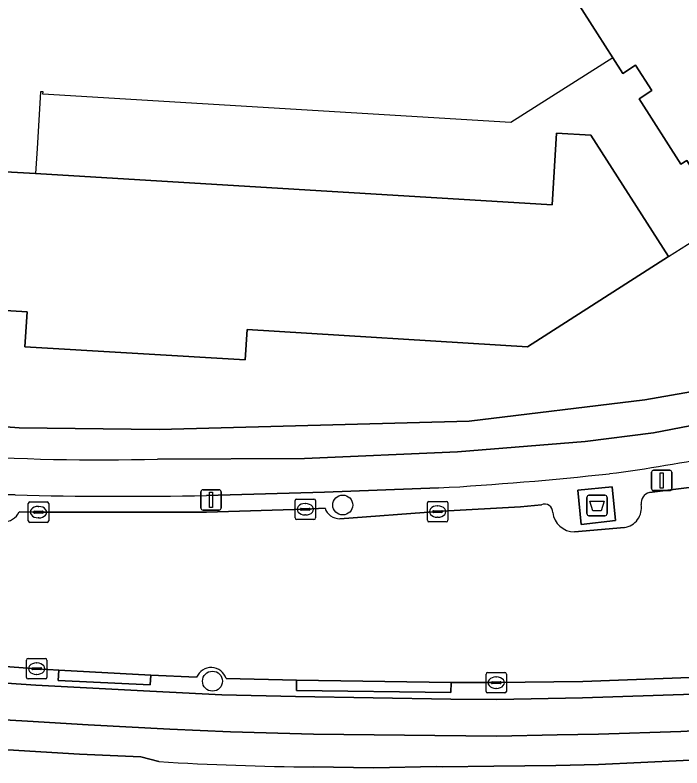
# Model space of a CAD drawing. Extents: x 157320 to 158835, y 386650 to 388491.
# Drawn here: x 158371.04 to 158403.79, y 387795.31 to 387832.28 of the extents above; entities that cross this region are included whole.
import ezdxf

# ---------------------------------------------------------------- set-up
doc = ezdxf.new("R2010")
doc.units = 0
for name, color, linetype in [('IMGEO_Afval_apart_plaats', 7, 'Continuous'), ('IMGEO_Berm_gesloten', 7, 'Continuous'), ('IMGEO_Berm_open', 7, 'Continuous'), ('IMGEO_Boom', 7, 'Continuous'), ('IMGEO_Erf', 7, 'Continuous'), ('IMGEO_Fietspad_open', 7, 'Continuous'), ('IMGEO_Kolk', 7, 'Continuous'), ('IMGEO_Lichtmast', 7, 'Continuous'), ('IMGEO_Pand', 7, 'Continuous'), ('IMGEO_Pand_overbouw', 7, 'Continuous'), ('IMGEO_Rijbaan_lokaal_open', 7, 'Continuous'), ('IMGEO_Voetpad_open', 7, 'Continuous')]:
    doc.layers.add(name, color=color, linetype=linetype)

msp = doc.modelspace()

# ---------------------------------------------------------------- linework, layer by layer
at = {"layer": 'IMGEO_Afval_apart_plaats'}
for p, q in [((158399.222, 387808.698), (158400.012, 387808.698)), ((158400.012, 387808.698), (158399.222, 387808.698)), ((158399.122, 387807.798), (158399.122, 387808.598)), ((158399.122, 387808.598), (158399.122, 387807.798)), ((158400.112, 387808.598), (158400.112, 387807.798)), ((158400.112, 387807.798), (158400.112, 387808.598)), ((158400.012, 387807.698), (158399.222, 387807.698)), ((158399.222, 387807.698), (158400.012, 387807.698))]:
    msp.add_line(p, q, dxfattribs=at)
msp.add_lwpolyline([(158399.265, 387808.412), (158399.969, 387808.412), (158399.82, 387807.942), (158399.414, 387807.942), (158399.265, 387808.412)], dxfattribs=at)
for centre, start, end in [((158399.222, 387808.598), 90, 180), ((158399.222, 387808.598), 90, 180), ((158400.012, 387808.598), 0, 90), ((158400.012, 387808.598), 360, 90), ((158399.222, 387807.798), 180, 270), ((158399.222, 387807.798), 180, 270), ((158400.012, 387807.798), 270, 0), ((158400.012, 387807.798), 270, 0)]:
    msp.add_arc(centre, 0.1, start, end, dxfattribs=at)
at = {"layer": 'IMGEO_Berm_gesloten'}
for points in [[(158400.367, 387809.107), (158398.685, 387808.948), (158398.848, 387807.273), (158400.537, 387807.454)], [(158377.704, 387799.875), (158373.189, 387800.121), (158373.157, 387799.61), (158377.68, 387799.389)], [(158392.452, 387799.511), (158384.86, 387799.615), (158384.864, 387799.114), (158392.44, 387799.011)]]:
    msp.add_lwpolyline(points, close=True, dxfattribs=at)
at = {"layer": 'IMGEO_Berm_open'}
for points in [[(158402.205, 387808.829), (158404.918, 387809.187), (158404.709, 387810.341), (158409.648, 387811.447), (158409.93, 387810.017), (158414.862, 387811.076)], [(158391.833, 387809.06), (158386.245, 387808.851), (158380.443, 387808.69)], [(158371.053, 387808.715), (158368.517, 387808.811), (158368.489, 387808.041), (158368.712, 387808.035), (158369.735, 387807.981)], [(158371.241, 387807.888), (158372.194, 387807.87), (158380.44, 387807.874), (158385.295, 387808.012), (158386.265, 387808.073)], [(158386.992, 387807.551), (158391.795, 387807.898), (158392.014, 387807.923), (158395.861, 387808.128), (158396.888, 387808.224)], [(158398.515, 387806.899), (158400.963, 387807.124)], [(158419.162, 387801.466), (158419.229, 387800.97), (158414.963, 387800.37), (158410.529, 387799.822), (158410.469, 387800.315), (158408.375, 387800.099), (158408.411, 387799.6), (158404.659, 387799.276), (158404.629, 387799.769), (158398.921, 387799.56), (158394.673, 387799.5), (158392.452, 387799.511), (158392.44, 387799.011), (158384.864, 387799.114), (158384.86, 387799.615), (158381.41, 387799.705)], [(158379.956, 387799.765), (158377.704, 387799.875), (158377.68, 387799.389), (158373.157, 387799.61), (158373.189, 387800.121), (158372.107, 387800.187), (158367.427, 387800.523), (158363.988, 387800.752)], [(158364.847, 387799.876), (158372.067, 387799.376), (158377.661, 387799.077), (158381.19, 387798.904), (158384.82, 387798.814), (158392.435, 387798.688), (158394.701, 387798.676), (158398.91, 387798.75), (158404.357, 387798.934), (158408.448, 387799.29), (158410.56, 387799.518), (158415.005, 387800.069), (158419.303, 387800.657)]]:
    msp.add_lwpolyline(points, dxfattribs=at)
msp.add_lwpolyline([(158398.685, 387808.948), (158400.367, 387809.107), (158400.537, 387807.454), (158398.848, 387807.273)], close=True, dxfattribs=at)
for centre, radius, start, end in [((158389.565, 387890.914), 81.85, 277.48566, 285.27766), ((158382.776, 387968.144), 159.342, 273.25849, 276.288), ((158376.318, 388022.688), 214.038, 268.59055, 271.10436), ((158402.294, 387808.328), 0.509, 100.0623, 188.8062), ((158370.505, 387808.207), 0.802, 196.3371, 336.5955), ((158386.976, 387808.296), 0.745, 197.415, 271.2269), ((158397.061, 387807.878), 0.387, 356.3436, 116.5131), ((158400.83, 387808.089), 0.974, 277.8413, 9.5012), ((158398.528, 387807.988), 1.089, 187.1293, 269.3245), ((158380.672, 387799.466), 0.776, 17.9598, 157.3142)]:
    msp.add_arc(centre, radius, start, end, dxfattribs=at)
at = {"layer": 'IMGEO_Boom'}
for centre in [(158387.135, 387808.222), (158380.738, 387799.573)]:
    msp.add_circle(centre, 0.489, dxfattribs=at)
at = {"layer": 'IMGEO_Erf'}
for points in [[(158400.404, 387830.172), (158399.648, 387831.351), (158397.999, 387833.955), (158407.137, 387839.783), (158409.718, 387835.736), (158409.954, 387835.886), (158414, 387829.539), (158413.764, 387829.389), (158416.334, 387825.347), (158412.972, 387823.209), (158413.015, 387823.142), (158410.614, 387821.605), (158407.209, 387819.518), (158405.618, 387822.002), (158404.309, 387824.053), (158404.605, 387824.241), (158404.035, 387825.139), (158403.74, 387824.951), (158401.686, 387828.169), (158402.31, 387828.567), (158401.512, 387829.81), (158400.887, 387829.413)], [(158372.05, 387824.493), (158397.414, 387822.956), (158397.626, 387826.485), (158399.31, 387826.378), (158403.136, 387820.418), (158396.214, 387815.994), (158382.44, 387816.841), (158382.342, 387815.343), (158371.527, 387815.988), (158371.63, 387817.705), (158369.218, 387817.849), (158368.905, 387817.868), (158368.781, 387815.791), (158362.9, 387816.275), (158362.915, 387816.458), (158363.325, 387821.442), (158363.8, 387827.221), (158364.192, 387831.988), (158369.947, 387831.514), (158369.383, 387824.654)]]:
    msp.add_lwpolyline(points, close=True, dxfattribs=at)
for points in [[(158362.971, 387812.628), (158371.246, 387812.009), (158378.123, 387811.937), (158393.338, 387812.342), (158401.968, 387813.388), (158405.238, 387813.963), (158410.306, 387815.254), (158411.048, 387815.457), (158415.98, 387816.97)], [(158378.104, 387795.627), (158377.219, 387795.852), (158374.206, 387795.994), (158369.599, 387796.27), (158367.278, 387796.444), (158367.274, 387796.314), (158363.397, 387796.583), (158360.442, 387796.845), (158355.423, 387797.334), (158350.75, 387797.853), (158343.582, 387798.786), (158337.301, 387799.724), (158332.445, 387800.487), (158325.919, 387801.602), (158318.841, 387802.869), (158318.869, 387803.017), (158317.101, 387803.343), (158315.601, 387803.604), (158305.733, 387805.379), (158296.94, 387806.792)], [(158442.152, 387802.09), (158441.048, 387801.808), (158439.474, 387801.281), (158431.6, 387799.27), (158430.06, 387798.899), (158424.565, 387797.932), (158420.492, 387797.225), (158416.173, 387796.468), (158416.158, 387796.628), (158415.821, 387796.597), (158415.814, 387796.719), (158412.068, 387796.239), (158408.164, 387795.97), (158405.17, 387795.72), (158403.852, 387795.673), (158399.698, 387795.489), (158397.607, 387795.439), (158394.553, 387795.393), (158392.015, 387795.37), (158391.722, 387795.384), (158388.665, 387795.313), (158385.682, 387795.36)]]:
    msp.add_lwpolyline(points, dxfattribs=at)
msp.add_arc((158386.9, 387937.59), 142.235, 266.45467, 269.50953, dxfattribs=at)
at = {"layer": 'IMGEO_Fietspad_open'}
for points in [[(158305.111, 387818.005), (158312.378, 387816.728), (158319.207, 387815.492), (158322.467, 387814.908), (158329.288, 387813.541), (158334.987, 387812.549), (158340.978, 387811.624), (158345.461, 387811.037), (158349.961, 387810.466), (158353.994, 387809.996), (158361.521, 387809.301), (158368.517, 387808.811), (158371.053, 387808.715)], [(158416.495, 387815.468), (158412.648, 387814.159), (158410.659, 387813.593), (158405.546, 387812.367), (158402.395, 387811.765), (158399.042, 387811.34), (158392.773, 387810.828), (158385.26, 387810.509), (158378.045, 387810.479)], [(158380.443, 387808.69), (158386.245, 387808.851), (158391.833, 387809.06)], [(158419.303, 387800.657), (158415.005, 387800.069), (158410.56, 387799.518), (158408.448, 387799.29), (158404.357, 387798.934), (158398.91, 387798.75), (158394.701, 387798.676), (158392.435, 387798.688), (158384.82, 387798.814), (158381.19, 387798.904), (158377.661, 387799.077), (158372.067, 387799.376), (158364.847, 387799.876)], [(158369.646, 387797.725), (158371.649, 387797.614), (158374.632, 387797.425), (158378.638, 387797.217), (158381.629, 387797.085), (158385.697, 387796.979), (158391.65, 387796.904), (158394.695, 387796.874), (158397.67, 387796.936), (158399.692, 387796.967), (158403.735, 387797.096), (158404.998, 387797.163), (158408.122, 387797.455), (158412.065, 387797.883), (158415.65, 387798.319), (158418.615, 387798.733)]]:
    msp.add_lwpolyline(points, dxfattribs=at)
for centre, radius, start, end in [((158389.565, 387890.914), 81.85, 277.48566, 285.27766), ((158375.187, 387919.602), 109.161, 266.12607, 271.50025), ((158382.776, 387968.144), 159.342, 273.25849, 276.288), ((158376.318, 388022.688), 214.038, 268.59055, 271.10436)]:
    msp.add_arc(centre, radius, start, end, dxfattribs=at)
at = {"layer": 'IMGEO_Kolk'}
for p, q in [((158371.768, 387808.371), (158372.62, 387808.371)), ((158384.794, 387807.587), (158384.794, 387808.439)), ((158384.869, 387808.513), (158385.721, 387808.513)), ((158385.795, 387808.439), (158385.795, 387807.587)), ((158391.294, 387807.473), (158391.294, 387808.325)), ((158391.369, 387808.399), (158392.221, 387808.399)), ((158392.295, 387808.325), (158392.295, 387807.473)), ((158371.693, 387807.445), (158371.693, 387808.297)), ((158372.181, 387808.151), (158372.206, 387808.151)), ((158372.694, 387808.297), (158372.694, 387807.445)), ((158385.053, 387808.007), (158385.053, 387808.019)), ((158385.491, 387807.97), (158385.093, 387807.97)), ((158385.096, 387808.056), (158385.494, 387808.056)), ((158385.282, 387808.293), (158385.307, 387808.293)), ((158385.537, 387808.019), (158385.537, 387808.007)), ((158391.782, 387808.179), (158391.807, 387808.179)), ((158371.952, 387807.865), (158371.952, 387807.877)), ((158372.39, 387807.828), (158371.992, 387807.828)), ((158371.995, 387807.914), (158372.393, 387807.914)), ((158372.204, 387807.591), (158372.179, 387807.591)), ((158372.436, 387807.877), (158372.436, 387807.865)), ((158385.305, 387807.733), (158385.28, 387807.733)), ((158391.553, 387807.893), (158391.553, 387807.905)), ((158391.991, 387807.856), (158391.593, 387807.856)), ((158391.596, 387807.942), (158391.994, 387807.942)), ((158391.805, 387807.619), (158391.78, 387807.619)), ((158392.037, 387807.905), (158392.037, 387807.893)), ((158372.62, 387807.371), (158371.768, 387807.371)), ((158385.721, 387807.513), (158384.869, 387807.513)), ((158392.221, 387807.399), (158391.369, 387807.399)), ((158371.605, 387799.76), (158371.605, 387800.612)), ((158371.68, 387800.686), (158372.532, 387800.686)), ((158372.606, 387800.612), (158372.606, 387799.76)), ((158371.864, 387800.18), (158371.864, 387800.192)), ((158371.907, 387800.229), (158372.305, 387800.229)), ((158372.093, 387800.466), (158372.118, 387800.466)), ((158372.348, 387800.192), (158372.348, 387800.18)), ((158372.302, 387800.143), (158371.904, 387800.143)), ((158372.116, 387799.906), (158372.091, 387799.906)), ((158394.171, 387799.073), (158394.171, 387799.925)), ((158394.246, 387799.999), (158395.098, 387799.999)), ((158395.172, 387799.925), (158395.172, 387799.073)), ((158372.532, 387799.686), (158371.68, 387799.686)), ((158394.43, 387799.493), (158394.43, 387799.505)), ((158394.868, 387799.456), (158394.47, 387799.456)), ((158394.473, 387799.542), (158394.871, 387799.542)), ((158394.659, 387799.779), (158394.684, 387799.779)), ((158394.914, 387799.505), (158394.914, 387799.493)), ((158394.682, 387799.219), (158394.657, 387799.219)), ((158395.098, 387798.999), (158394.246, 387798.999))]:
    msp.add_line(p, q, dxfattribs=at)
for points in [[(158371.768, 387808.371), (158372.62, 387808.371)], [(158384.794, 387807.587), (158384.794, 387808.439)], [(158384.869, 387808.513), (158385.721, 387808.513)], [(158385.795, 387808.439), (158385.795, 387807.587)], [(158391.294, 387807.473), (158391.294, 387808.325)], [(158391.369, 387808.399), (158392.221, 387808.399)], [(158392.295, 387808.325), (158392.295, 387807.473)], [(158371.693, 387807.445), (158371.693, 387808.297)], [(158372.694, 387808.297), (158372.694, 387807.445)], [(158372.62, 387807.371), (158371.768, 387807.371)], [(158385.721, 387807.513), (158384.869, 387807.513)], [(158392.221, 387807.399), (158391.369, 387807.399)], [(158371.605, 387799.76), (158371.605, 387800.612)], [(158371.68, 387800.686), (158372.532, 387800.686)], [(158372.606, 387800.612), (158372.606, 387799.76)], [(158394.171, 387799.073), (158394.171, 387799.925)], [(158394.246, 387799.999), (158395.098, 387799.999)], [(158395.172, 387799.925), (158395.172, 387799.073)], [(158372.532, 387799.686), (158371.68, 387799.686)], [(158395.098, 387798.999), (158394.246, 387798.999)]]:
    msp.add_lwpolyline(points, dxfattribs=at)
for centre, radius, start, end in [((158371.77, 387808.295), 0.0765, 91.552, 178.448), ((158371.77, 387808.295), 0.0765, 91.552, 178.448), ((158372.618, 387808.295), 0.0765, 1.552, 88.448), ((158372.618, 387808.295), 0.0765, 1.552, 88.448), ((158384.871, 387808.437), 0.0765, 91.552, 178.448), ((158384.871, 387808.437), 0.0765, 91.552, 178.448), ((158385.719, 387808.437), 0.0765, 1.552, 88.448), ((158385.719, 387808.437), 0.0765, 1.552, 88.448), ((158391.371, 387808.323), 0.0765, 91.552, 178.448), ((158391.371, 387808.323), 0.0765, 91.552, 178.448), ((158392.219, 387808.323), 0.0765, 1.552, 88.448), ((158392.219, 387808.323), 0.0765, 1.552, 88.448), ((158385.093, 387808.016), 0.0403, 85.8775, 175.7526), ((158385.09, 387808.006), 0.0366, 178.938, 274.7102), ((158385.494, 387808.013), 0.043, 264.8664, 352.4533), ((158385.498, 387808.018), 0.0386, 1.7309, 96.639), ((158371.992, 387807.874), 0.0403, 85.8775, 175.7526), ((158371.989, 387807.864), 0.0366, 178.938, 274.7102), ((158372.393, 387807.871), 0.043, 264.8664, 352.4533), ((158372.397, 387807.876), 0.0386, 1.7309, 96.639), ((158384.871, 387807.589), 0.0765, 181.552, 268.448), ((158384.871, 387807.589), 0.0765, 181.552, 268.448), ((158385.719, 387807.589), 0.0765, 271.552, 358.448), ((158385.719, 387807.589), 0.0765, 271.552, 358.448), ((158391.593, 387807.902), 0.0403, 85.8775, 175.7526), ((158391.59, 387807.892), 0.0366, 178.938, 274.7102), ((158391.994, 387807.899), 0.043, 264.8664, 352.4533), ((158391.998, 387807.904), 0.0386, 1.7309, 96.639), ((158371.77, 387807.447), 0.0765, 181.552, 268.448), ((158371.77, 387807.447), 0.0765, 181.552, 268.448), ((158372.618, 387807.447), 0.0765, 271.552, 358.448), ((158372.618, 387807.447), 0.0765, 271.552, 358.448), ((158391.371, 387807.475), 0.0765, 181.552, 268.448), ((158391.371, 387807.475), 0.0765, 181.552, 268.448), ((158392.219, 387807.475), 0.0765, 271.552, 358.448), ((158392.219, 387807.475), 0.0765, 271.552, 358.448), ((158371.682, 387800.61), 0.0765, 91.552, 178.448), ((158371.682, 387800.61), 0.0765, 91.552, 178.448), ((158372.53, 387800.61), 0.0765, 1.552, 88.448), ((158372.53, 387800.61), 0.0765, 1.552, 88.448), ((158371.904, 387800.189), 0.0403, 85.8775, 175.7526), ((158372.309, 387800.191), 0.0386, 1.7309, 96.639), ((158371.901, 387800.179), 0.0366, 178.938, 274.7102), ((158372.305, 387800.186), 0.043, 264.8664, 352.4533), ((158394.248, 387799.923), 0.0765, 91.552, 178.448), ((158394.248, 387799.923), 0.0765, 91.552, 178.448), ((158395.096, 387799.923), 0.0765, 1.552, 88.448), ((158395.096, 387799.923), 0.0765, 1.552, 88.448), ((158371.682, 387799.762), 0.0765, 181.552, 268.448), ((158371.682, 387799.762), 0.0765, 181.552, 268.448), ((158372.53, 387799.762), 0.0765, 271.552, 358.448), ((158372.53, 387799.762), 0.0765, 271.552, 358.448), ((158394.47, 387799.502), 0.0403, 85.8775, 175.7526), ((158394.467, 387799.492), 0.0366, 178.938, 274.7102), ((158394.871, 387799.499), 0.043, 264.8664, 352.4533), ((158394.875, 387799.504), 0.0386, 1.7309, 96.639), ((158394.248, 387799.075), 0.0765, 181.552, 268.448), ((158394.248, 387799.075), 0.0765, 181.552, 268.448), ((158395.096, 387799.075), 0.0765, 271.552, 358.448), ((158395.096, 387799.075), 0.0765, 271.552, 358.448)]:
    msp.add_arc(centre, radius, start, end, dxfattribs=at)
for centre, major_axis, ratio, start_param, end_param in [((158372.18, 387807.871), (-0.387, 0.002), 0.722429, 4.712389, 7.853982), ((158372.205, 387807.871), (-0.39, 0.002), 0.717154, 1.570796, 4.712389), ((158385.281, 387808.013), (-0.387, 0.002), 0.722429, 4.712389, 7.853982), ((158385.306, 387808.013), (-0.39, 0.002), 0.717154, 1.570796, 4.712389), ((158391.781, 387807.899), (-0.387, 0.002), 0.722429, 4.712389, 7.853982), ((158391.806, 387807.899), (-0.39, 0.002), 0.717154, 1.570796, 4.712389), ((158372.092, 387800.186), (-0.387, 0.002), 0.722429, 4.712389, 7.853982), ((158372.117, 387800.186), (-0.39, 0.002), 0.717154, 1.570796, 4.712389), ((158394.658, 387799.499), (-0.387, 0.002), 0.722429, 4.712389, 7.853982), ((158394.683, 387799.499), (-0.39, 0.002), 0.717154, 1.570796, 4.712389)]:
    msp.add_ellipse(centre, major_axis=major_axis, ratio=ratio, start_param=start_param, end_param=end_param, dxfattribs=at)
at = {"layer": 'IMGEO_Lichtmast'}
for p, q in [((158402.3, 387809.03), (158402.3, 387809.83)), ((158402.3, 387809.83), (158402.3, 387809.03)), ((158402.4, 387809.93), (158403.19, 387809.93)), ((158403.19, 387809.93), (158402.4, 387809.93)), ((158403.29, 387809.83), (158403.29, 387809.03)), ((158403.29, 387809.03), (158403.29, 387809.83)), ((158380.174, 387808.072), (158380.174, 387808.872)), ((158380.174, 387808.872), (158380.174, 387808.072)), ((158380.274, 387808.972), (158381.064, 387808.972)), ((158381.064, 387808.972), (158380.274, 387808.972)), ((158381.164, 387808.872), (158381.164, 387808.072)), ((158381.164, 387808.072), (158381.164, 387808.872)), ((158403.19, 387808.93), (158402.4, 387808.93)), ((158402.4, 387808.93), (158403.19, 387808.93)), ((158381.064, 387807.972), (158380.274, 387807.972)), ((158380.274, 387807.972), (158381.064, 387807.972))]:
    msp.add_line(p, q, dxfattribs=at)
for points in [[(158402.72, 387809.805), (158402.87, 387809.805), (158402.87, 387809.055), (158402.72, 387809.055), (158402.72, 387809.805)], [(158380.594, 387808.847), (158380.744, 387808.847), (158380.744, 387808.097), (158380.594, 387808.097), (158380.594, 387808.847)]]:
    msp.add_lwpolyline(points, dxfattribs=at)
for centre, start, end in [((158402.4, 387809.83), 90, 180), ((158402.4, 387809.83), 90, 180), ((158403.19, 387809.83), 0, 90), ((158403.19, 387809.83), 360, 90), ((158380.274, 387808.872), 90, 180), ((158380.274, 387808.872), 90, 180), ((158381.064, 387808.872), 0, 90), ((158381.064, 387808.872), 360, 90), ((158402.4, 387809.03), 180, 270), ((158402.4, 387809.03), 180, 270), ((158403.19, 387809.03), 270, 0), ((158403.19, 387809.03), 270, 0), ((158380.274, 387808.072), 180, 270), ((158380.274, 387808.072), 180, 270), ((158381.064, 387808.072), 270, 0), ((158381.064, 387808.072), 270, 0)]:
    msp.add_arc(centre, 0.1, start, end, dxfattribs=at)
at = {"layer": 'IMGEO_Pand'}
for points in [[(158400.404, 387830.172), (158400.887, 387829.413), (158401.512, 387829.81), (158402.31, 387828.567), (158401.686, 387828.169), (158403.74, 387824.951), (158404.035, 387825.139), (158404.605, 387824.241), (158404.309, 387824.053), (158405.618, 387822.002), (158407.209, 387819.518), (158410.614, 387821.605), (158413.015, 387823.142), (158412.972, 387823.209), (158416.334, 387825.347), (158413.764, 387829.389), (158414, 387829.539), (158409.954, 387835.886), (158409.718, 387835.736), (158407.137, 387839.783), (158397.999, 387833.955), (158399.648, 387831.351)], [(158368.905, 387817.868), (158369.218, 387817.849), (158371.63, 387817.705), (158371.527, 387815.988), (158382.342, 387815.343), (158382.44, 387816.841), (158396.214, 387815.994), (158403.136, 387820.418), (158399.31, 387826.378), (158397.626, 387826.485), (158397.414, 387822.956), (158372.05, 387824.493), (158369.383, 387824.654)]]:
    msp.add_lwpolyline(points, close=True, dxfattribs=at)
at = {"layer": 'IMGEO_Pand_overbouw'}
msp.add_lwpolyline([(158405.618, 387822.002), (158404.309, 387824.053), (158404.605, 387824.241), (158404.035, 387825.139), (158403.74, 387824.951), (158401.686, 387828.169), (158402.31, 387828.567), (158401.512, 387829.81), (158400.887, 387829.413), (158400.404, 387830.172), (158395.396, 387827), (158372.409, 387828.388), (158372.416, 387828.508), (158372.286, 387828.516), (158372.122, 387825.72), (158372.05, 387824.493), (158397.414, 387822.956), (158397.626, 387826.485), (158399.31, 387826.378), (158403.136, 387820.418)], close=True, dxfattribs=at)
at = {"layer": 'IMGEO_Rijbaan_lokaal_open'}
for points in [[(158414.862, 387811.076), (158409.93, 387810.017), (158404.918, 387809.187), (158402.205, 387808.829)], [(158386.265, 387808.073), (158385.295, 387808.012), (158380.44, 387807.874), (158372.194, 387807.87), (158371.241, 387807.888)], [(158396.888, 387808.224), (158395.861, 387808.128), (158392.014, 387807.923), (158391.795, 387807.898), (158386.992, 387807.551)], [(158400.963, 387807.124), (158398.515, 387806.899)], [(158381.41, 387799.705), (158384.86, 387799.615), (158392.452, 387799.511), (158394.673, 387799.5), (158398.921, 387799.56), (158404.629, 387799.769), (158408.375, 387800.099), (158410.469, 387800.315), (158415.193, 387800.917), (158419.162, 387801.466)], [(158363.988, 387800.752), (158367.427, 387800.523), (158372.107, 387800.187), (158373.189, 387800.121), (158377.704, 387799.875), (158379.956, 387799.765)]]:
    msp.add_lwpolyline(points, dxfattribs=at)
for centre, radius, start, end in [((158402.294, 387808.328), 0.509, 100.0623, 188.8062), ((158370.505, 387808.207), 0.802, 196.3371, 336.5955), ((158386.976, 387808.296), 0.745, 197.415, 271.2269), ((158397.061, 387807.878), 0.387, 356.3436, 116.5131), ((158400.83, 387808.089), 0.974, 277.8413, 9.5012), ((158398.528, 387807.988), 1.089, 187.1293, 269.3245), ((158380.672, 387799.466), 0.776, 17.9598, 157.3142)]:
    msp.add_arc(centre, radius, start, end, dxfattribs=at)
at = {"layer": 'IMGEO_Voetpad_open'}
for points in [[(158402.395, 387811.765), (158405.546, 387812.367), (158405.238, 387813.963), (158401.968, 387813.388), (158393.338, 387812.342), (158378.123, 387811.937), (158371.246, 387812.009), (158362.971, 387812.628)], [(158378.045, 387810.479), (158385.26, 387810.509), (158392.773, 387810.828), (158399.042, 387811.34), (158402.395, 387811.765)], [(158296.94, 387806.792), (158305.733, 387805.379), (158315.601, 387803.604), (158317.101, 387803.343), (158318.869, 387803.017), (158318.841, 387802.869), (158325.919, 387801.602), (158332.445, 387800.487), (158337.301, 387799.724), (158343.582, 387798.786), (158350.75, 387797.853), (158355.423, 387797.334), (158360.442, 387796.845), (158363.397, 387796.583), (158367.274, 387796.314), (158367.278, 387796.444), (158369.599, 387796.27), (158374.206, 387795.994), (158377.219, 387795.852), (158378.104, 387795.627)], [(158418.615, 387798.733), (158415.65, 387798.319), (158412.065, 387797.883), (158408.122, 387797.455), (158404.998, 387797.163), (158403.735, 387797.096), (158399.692, 387796.967), (158397.67, 387796.936), (158394.695, 387796.874), (158391.65, 387796.904), (158385.697, 387796.979), (158381.629, 387797.085), (158378.638, 387797.217), (158374.632, 387797.425), (158371.649, 387797.614), (158369.646, 387797.725)], [(158385.682, 387795.36), (158388.665, 387795.313), (158391.722, 387795.384), (158392.015, 387795.37), (158394.553, 387795.393), (158397.607, 387795.439), (158399.698, 387795.489), (158403.852, 387795.673), (158405.17, 387795.72), (158408.164, 387795.97), (158412.068, 387796.239), (158415.814, 387796.719)]]:
    msp.add_lwpolyline(points, dxfattribs=at)
for centre, radius, start, end in [((158375.187, 387919.602), 109.161, 266.12607, 271.50025), ((158386.9, 387937.59), 142.235, 266.45467, 269.50953)]:
    msp.add_arc(centre, radius, start, end, dxfattribs=at)

doc.saveas('drawing.dxf')
